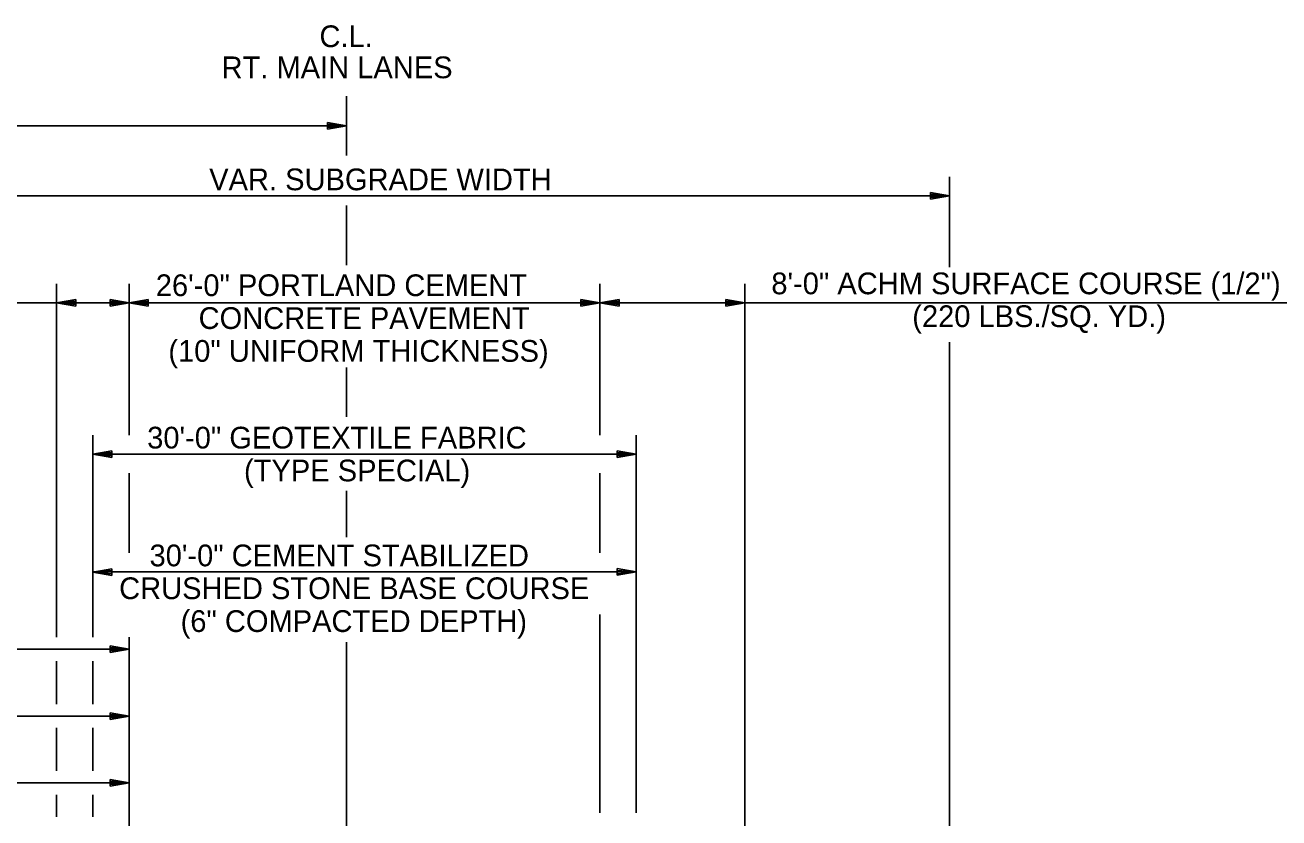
# Model space of a CAD drawing. Extents: x 1734743 to 1735935, y 759845 to 763831.
# Drawn here: x 1735791.1 to 1735860.3, y 760165.8 to 760209.6 of the extents above; entities that cross this region are included whole.
import ezdxf

# ---------------------------------------------------------------- set-up
doc = ezdxf.new("R2010")
doc.units = 0
for name, color, linetype in [('19', 7, 'Continuous'), ('7', 7, 'Continuous'), ('9', 7, 'Continuous')]:
    doc.layers.add(name, color=color, linetype=linetype)

msp = doc.modelspace()

# ---------------------------------------------------------------- linework, layer by layer
at = {"layer": '19'}
for p, q in [((1735807.791, 760204.188), (1735807.791, 760203.82)), ((1735808.841, 760204.004), (1735807.791, 760204.188)), ((1735808.561, 760204.03), (1735807.791, 760204.092)), ((1735807.791, 760203.82), (1735808.841, 760204.004)), ((1735807.791, 760203.908), (1735808.561, 760203.978)), ((1735842.114, 760196.722), (1735842.114, 760201.188)), ((1735842.114, 760196.202), (1735842.114, 760201.184)), ((1735841.064, 760200.326), (1735841.064, 760199.958)), ((1735842.114, 760200.142), (1735841.064, 760200.326)), ((1735781.744, 760200.142), (1735842.114, 760200.142)), ((1735841.834, 760200.168), (1735841.064, 760200.229)), ((1735841.064, 760199.958), (1735842.114, 760200.142)), ((1735841.064, 760200.046), (1735841.834, 760200.116)), ((1735792.841, 760175.769), (1735792.841, 760195.283)), ((1735796.837, 760186.925), (1735796.837, 760195.283)), ((1735822.826, 760186.925), (1735822.826, 760195.283)), ((1735830.826, 760160.31), (1735830.826, 760195.283)), ((1735768.622, 760194.238), (1735792.841, 760194.238)), ((1735792.832, 760194.238), (1735796.837, 760194.238)), ((1735793.891, 760194.421), (1735792.841, 760194.238)), ((1735792.841, 760194.238), (1735793.891, 760194.054)), ((1735793.891, 760194.325), (1735793.121, 760194.264)), ((1735793.121, 760194.212), (1735793.891, 760194.141)), ((1735793.891, 760194.054), (1735793.891, 760194.421)), ((1735795.787, 760194.422), (1735795.787, 760194.054)), ((1735796.837, 760194.238), (1735795.787, 760194.422)), ((1735796.557, 760194.264), (1735795.787, 760194.325)), ((1735795.787, 760194.054), (1735796.837, 760194.238)), ((1735795.787, 760194.142), (1735796.557, 760194.212)), ((1735797.887, 760194.421), (1735796.837, 760194.238)), ((1735822.826, 760194.238), (1735796.837, 760194.238)), ((1735796.837, 760194.238), (1735797.887, 760194.054)), ((1735797.887, 760194.325), (1735797.117, 760194.264)), ((1735797.117, 760194.212), (1735797.887, 760194.141)), ((1735797.887, 760194.054), (1735797.887, 760194.421)), ((1735821.776, 760194.422), (1735821.776, 760194.054)), ((1735822.826, 760194.238), (1735821.776, 760194.422)), ((1735822.546, 760194.264), (1735821.776, 760194.325)), ((1735821.776, 760194.054), (1735822.826, 760194.238)), ((1735821.776, 760194.142), (1735822.546, 760194.212)), ((1735823.876, 760194.421), (1735822.826, 760194.238)), ((1735822.826, 760194.238), (1735823.876, 760194.054)), ((1735830.826, 760194.238), (1735822.826, 760194.238)), ((1735823.876, 760194.325), (1735823.106, 760194.264)), ((1735823.106, 760194.212), (1735823.876, 760194.141)), ((1735823.876, 760194.054), (1735823.876, 760194.421)), ((1735829.776, 760194.422), (1735829.776, 760194.054)), ((1735830.826, 760194.238), (1735829.776, 760194.422)), ((1735830.546, 760194.264), (1735829.776, 760194.325)), ((1735829.776, 760194.054), (1735830.826, 760194.238)), ((1735829.776, 760194.142), (1735830.546, 760194.212)), ((1735830.826, 760194.238), (1735865.488, 760194.238)), ((1735842.114, 760163.35), (1735842.114, 760192.069)), ((1735794.838, 760175.769), (1735794.838, 760186.925)), ((1735824.826, 760166.082), (1735824.826, 760186.925)), ((1735795.888, 760186.062), (1735794.838, 760185.879)), ((1735794.838, 760185.879), (1735824.826, 760185.879)), ((1735794.838, 760185.879), (1735795.888, 760185.695)), ((1735795.888, 760185.966), (1735795.118, 760185.905)), ((1735795.118, 760185.852), (1735795.888, 760185.782)), ((1735795.888, 760185.695), (1735795.888, 760186.062)), ((1735823.776, 760186.062), (1735823.776, 760185.695)), ((1735824.826, 760185.879), (1735823.776, 760186.062)), ((1735824.546, 760185.905), (1735823.776, 760185.966)), ((1735823.776, 760185.695), (1735824.826, 760185.879)), ((1735823.776, 760185.782), (1735824.546, 760185.852)), ((1735796.837, 760180.423), (1735796.837, 760184.833)), ((1735822.826, 760180.423), (1735822.826, 760184.833)), ((1735823.776, 760179.56), (1735823.776, 760179.193)), ((1735824.826, 760179.377), (1735823.776, 760179.56)), ((1735795.888, 760179.556), (1735794.838, 760179.373)), ((1735794.838, 760179.377), (1735824.826, 760179.377)), ((1735794.838, 760179.373), (1735795.888, 760179.189)), ((1735795.888, 760179.46), (1735795.118, 760179.399)), ((1735795.118, 760179.346), (1735795.888, 760179.276)), ((1735795.888, 760179.189), (1735795.888, 760179.556)), ((1735824.546, 760179.403), (1735823.776, 760179.464)), ((1735823.776, 760179.193), (1735824.826, 760179.377)), ((1735823.776, 760179.28), (1735824.546, 760179.35)), ((1735822.826, 760166.082), (1735822.826, 760177.036)), ((1735796.837, 760167.736), (1735796.837, 760175.769)), ((1735716.837, 760175.109), (1735796.837, 760175.109)), ((1735795.787, 760175.293), (1735795.787, 760174.926)), ((1735796.837, 760175.109), (1735795.787, 760175.293)), ((1735796.557, 760175.136), (1735795.787, 760175.197)), ((1735795.787, 760174.926), (1735796.837, 760175.109)), ((1735795.787, 760175.013), (1735796.557, 760175.083)), ((1735792.841, 760172.086), (1735792.841, 760174.45)), ((1735794.837, 760172.086), (1735794.838, 760174.45)), ((1735756.837, 760171.423), (1735796.837, 760171.423)), ((1735795.787, 760171.606), (1735795.787, 760171.239)), ((1735796.837, 760171.423), (1735795.787, 760171.606)), ((1735796.557, 760171.449), (1735795.787, 760171.51)), ((1735795.787, 760171.239), (1735796.837, 760171.423)), ((1735795.787, 760171.326), (1735796.557, 760171.396)), ((1735792.841, 760168.403), (1735792.841, 760170.767)), ((1735794.837, 760168.403), (1735794.838, 760170.767)), ((1735795.787, 760167.92), (1735795.787, 760167.552)), ((1735796.837, 760167.736), (1735795.787, 760167.92)), ((1735796.557, 760167.762), (1735795.787, 760167.824)), ((1735766.712, 760167.736), (1735796.837, 760167.736)), ((1735795.787, 760167.552), (1735796.837, 760167.736)), ((1735795.787, 760167.64), (1735796.557, 760167.71)), ((1735792.841, 760165.864), (1735792.841, 760167.077)), ((1735794.838, 760165.864), (1735794.838, 760167.077))]:
    msp.add_line(p, q, dxfattribs=at)
at = {"layer": '7'}
for p, q in [((1735808.841, 760202.364), (1735808.841, 760205.644)), ((1735808.837, 760196.319), (1735808.837, 760199.599)), ((1735808.837, 760187.943), (1735808.837, 760190.663)), ((1735808.837, 760181.292), (1735808.837, 760183.858)), ((1735808.837, 760160.57), (1735808.837, 760175.5))]:
    msp.add_line(p, q, dxfattribs=at)
at = {"layer": '9'}
for p, q in [((1735808.837, 760204.005), (1735756.839, 760204.005)), ((1735796.837, 760150.238), (1735796.837, 760167.736))]:
    msp.add_line(p, q, dxfattribs=at)

# ---------------------------------------------------------------- texts
at = {"layer": '19'}
for s, p in [('C.L.', (1735807.346, 760208.346)), ('RT. MAIN LANES', (1735801.941, 760206.63)), ('VAR. SUBGRADE WIDTH', (1735801.26, 760200.446)), ('26\'-0" PORTLAND CEMENT', (1735798.313, 760194.602)), ('8\'-0" ACHM SURFACE COURSE (1/2")', (1735832.282, 760194.705)), ('(220 LBS./SQ. YD.)', (1735840.058, 760192.892)), ('CONCRETE PAVEMENT', (1735800.675, 760192.79)), ('(10" UNIFORM THICKNESS)', (1735799.007, 760190.977)), ('30\'-0" GEOTEXTILE FABRIC', (1735797.837, 760186.19)), ('(TYPE SPECIAL)', (1735803.181, 760184.377)), ('30\'-0" CEMENT STABILIZED ', (1735797.967, 760179.688)), ('CRUSHED STONE BASE COURSE', (1735796.29, 760177.876)), ('(6" COMPACTED DEPTH)', (1735799.682, 760176.063))]:
    msp.add_text(s, height=1.2, dxfattribs=at).set_placement(p)

doc.saveas('drawing.dxf')
